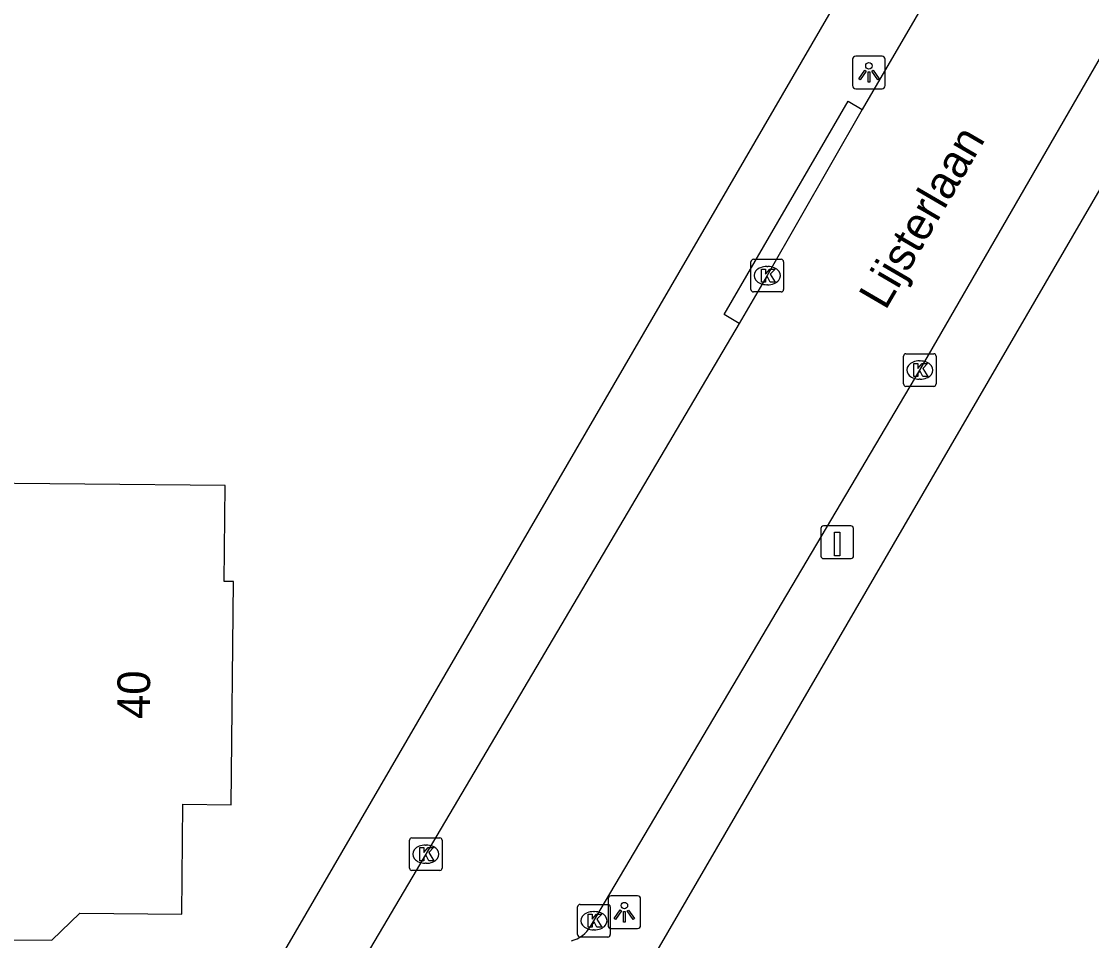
# Model space of a CAD drawing. Extents: x 161772 to 163123, y 383092 to 383917.
# Drawn here: x 162435.16 to 162467.92, y 383668.09 to 383696.24 of the extents above; entities that cross this region are included whole.
import ezdxf

# ---------------------------------------------------------------- set-up
doc = ezdxf.new("R2010")
doc.units = 0
for name, color, linetype in [('IMGEO_Kolk', 7, 'Continuous'), ('IMGEO_Laadpaal', 7, 'Continuous'), ('IMGEO_Lichtpunt', 7, 'Continuous'), ('IMGEO_Openbare_ruimte_label', 7, 'Continuous'), ('IMGEO_Pand', 7, 'Continuous'), ('IMGEO_Pand_nummerreeks', 7, 'Continuous'), ('IMGEO_Rijbaan_lokaal_open', 7, 'Continuous'), ('IMGEO_Voetpad_open', 7, 'Continuous')]:
    doc.layers.add(name, color=color, linetype=linetype)

msp = doc.modelspace()

# ---------------------------------------------------------------- linework, layer by layer
at = {"layer": 'IMGEO_Kolk'}
for p, q in [((162457.495, 383688.025), (162457.495, 383688.877)), ((162457.57, 383688.951), (162458.422, 383688.951)), ((162458.496, 383688.877), (162458.496, 383688.025)), ((162457.983, 383688.731), (162458.008, 383688.731)), ((162458.422, 383687.951), (162457.57, 383687.951)), ((162458.006, 383688.171), (162457.981, 383688.171)), ((162462.164, 383685.133), (162462.164, 383685.985)), ((162462.239, 383686.059), (162463.091, 383686.059)), ((162463.165, 383685.985), (162463.165, 383685.133)), ((162462.652, 383685.839), (162462.677, 383685.839)), ((162462.675, 383685.279), (162462.65, 383685.279)), ((162463.091, 383685.059), (162462.239, 383685.059)), ((162447.039, 383670.307), (162447.039, 383671.159)), ((162447.114, 383671.233), (162447.966, 383671.233)), ((162448.04, 383671.159), (162448.04, 383670.307)), ((162447.527, 383671.013), (162447.552, 383671.013)), ((162447.966, 383670.233), (162447.114, 383670.233)), ((162447.55, 383670.453), (162447.525, 383670.453)), ((162452.262, 383669.194), (162453.114, 383669.194)), ((162452.187, 383668.268), (162452.187, 383669.12)), ((162452.675, 383668.974), (162452.7, 383668.974)), ((162453.188, 383669.12), (162453.188, 383668.268)), ((162453.114, 383668.194), (162452.262, 383668.194)), ((162452.698, 383668.414), (162452.673, 383668.414))]:
    msp.add_line(p, q, dxfattribs=at)
for points in [[(162457.495, 383688.025), (162457.495, 383688.877)], [(162457.57, 383688.951), (162458.422, 383688.951)], [(162458.496, 383688.877), (162458.496, 383688.025)], [(162457.816, 383688.651), (162457.939, 383688.651), (162457.939, 383688.5), (162458.069, 383688.651), (162458.233, 383688.651), (162458.087, 383688.5), (162458.24, 383688.251), (162458.088, 383688.251), (162458.003, 383688.415), (162457.939, 383688.348), (162457.939, 383688.251), (162457.816, 383688.251), (162457.816, 383688.651)], [(162458.422, 383687.951), (162457.57, 383687.951)], [(162462.164, 383685.133), (162462.164, 383685.985)], [(162462.239, 383686.059), (162463.091, 383686.059)], [(162463.165, 383685.985), (162463.165, 383685.133)], [(162462.485, 383685.759), (162462.608, 383685.759), (162462.608, 383685.608), (162462.738, 383685.759), (162462.902, 383685.759), (162462.756, 383685.608), (162462.909, 383685.359), (162462.757, 383685.359), (162462.672, 383685.523), (162462.608, 383685.456), (162462.608, 383685.359), (162462.485, 383685.359), (162462.485, 383685.759)], [(162463.091, 383685.059), (162462.239, 383685.059)], [(162447.039, 383670.307), (162447.039, 383671.159)], [(162447.114, 383671.233), (162447.966, 383671.233)], [(162448.04, 383671.159), (162448.04, 383670.307)], [(162447.36, 383670.933), (162447.483, 383670.933), (162447.483, 383670.782), (162447.613, 383670.933), (162447.777, 383670.933), (162447.631, 383670.782), (162447.784, 383670.533), (162447.632, 383670.533), (162447.547, 383670.697), (162447.483, 383670.63), (162447.483, 383670.533), (162447.36, 383670.533), (162447.36, 383670.933)], [(162447.966, 383670.233), (162447.114, 383670.233)], [(162452.262, 383669.194), (162453.114, 383669.194)], [(162452.187, 383668.268), (162452.187, 383669.12)], [(162452.508, 383668.894), (162452.631, 383668.894), (162452.631, 383668.743), (162452.761, 383668.894), (162452.925, 383668.894), (162452.779, 383668.743), (162452.932, 383668.494), (162452.78, 383668.494), (162452.695, 383668.658), (162452.631, 383668.591), (162452.631, 383668.494), (162452.508, 383668.494), (162452.508, 383668.894)], [(162453.188, 383669.12), (162453.188, 383668.268)], [(162453.114, 383668.194), (162452.262, 383668.194)]]:
    msp.add_lwpolyline(points, dxfattribs=at)
for centre, start, end in [((162457.572, 383688.875), 91.552, 178.448), ((162457.572, 383688.875), 91.552, 178.448), ((162458.42, 383688.875), 1.552, 88.448), ((162458.42, 383688.875), 1.552, 88.448), ((162457.572, 383688.027), 181.552, 268.448), ((162457.572, 383688.027), 181.552, 268.448), ((162458.42, 383688.027), 271.552, 358.448), ((162458.42, 383688.027), 271.552, 358.448), ((162462.241, 383685.983), 91.552, 178.448), ((162462.241, 383685.983), 91.552, 178.448), ((162463.089, 383685.983), 1.552, 88.448), ((162463.089, 383685.983), 1.552, 88.448), ((162462.241, 383685.135), 181.552, 268.448), ((162462.241, 383685.135), 181.552, 268.448), ((162463.089, 383685.135), 271.552, 358.448), ((162463.089, 383685.135), 271.552, 358.448), ((162447.116, 383671.157), 91.552, 178.448), ((162447.116, 383671.157), 91.552, 178.448), ((162447.964, 383671.157), 1.552, 88.448), ((162447.964, 383671.157), 1.552, 88.448), ((162447.116, 383670.309), 181.552, 268.448), ((162447.116, 383670.309), 181.552, 268.448), ((162447.964, 383670.309), 271.552, 358.448), ((162447.964, 383670.309), 271.552, 358.448), ((162452.264, 383669.118), 91.552, 178.448), ((162452.264, 383669.118), 91.552, 178.448), ((162453.112, 383669.118), 1.552, 88.448), ((162453.112, 383669.118), 1.552, 88.448), ((162452.264, 383668.27), 181.552, 268.448), ((162452.264, 383668.27), 181.552, 268.448), ((162453.112, 383668.27), 271.552, 358.448), ((162453.112, 383668.27), 271.552, 358.448)]:
    msp.add_arc(centre, 0.0765, start, end, dxfattribs=at)
for centre, major_axis, ratio, start_param, end_param in [((162457.982, 383688.451), (-0.387, 0.002), 0.722429, 4.712389, 7.853982), ((162458.007, 383688.451), (-0.39, 0.002), 0.717154, 1.570796, 4.712389), ((162462.651, 383685.559), (-0.387, 0.002), 0.722429, 4.712389, 7.853982), ((162462.676, 383685.559), (-0.39, 0.002), 0.717154, 1.570796, 4.712389), ((162447.526, 383670.733), (-0.387, 0.002), 0.722429, 4.712389, 7.853982), ((162447.551, 383670.733), (-0.39, 0.002), 0.717154, 1.570796, 4.712389), ((162452.674, 383668.694), (-0.387, 0.002), 0.722429, 4.712389, 7.853982), ((162452.699, 383668.694), (-0.39, 0.002), 0.717154, 1.570796, 4.712389)]:
    msp.add_ellipse(centre, major_axis=major_axis, ratio=ratio, start_param=start_param, end_param=end_param, dxfattribs=at)
at = {"layer": 'IMGEO_Laadpaal'}
for p, q in [((162459.637, 383680.702), (162459.637, 383679.861)), ((162459.637, 383680.702), (162459.637, 383679.861)), ((162460.553, 383680.786), (162459.712, 383680.786)), ((162460.553, 383680.786), (162459.712, 383680.786)), ((162460.637, 383679.87), (162460.637, 383680.711)), ((162460.637, 383679.87), (162460.637, 383680.711)), ((162459.721, 383679.786), (162460.562, 383679.786)), ((162459.721, 383679.786), (162460.562, 383679.786))]:
    msp.add_line(p, q, dxfattribs=at)
msp.add_lwpolyline([(162460.052, 383680.599), (162460.212, 383680.599), (162460.212, 383679.866), (162460.052, 383679.866), (162460.052, 383680.599)], dxfattribs=at)
for centre, start, end in [((162459.715, 383680.708), 92.4484, 184.2845), ((162459.715, 383680.708), 92.4484, 184.2845), ((162460.559, 383680.708), 2.4484, 94.2845), ((162460.559, 383680.708), 2.4484, 94.2845), ((162459.715, 383679.864), 182.4484, 274.2845), ((162459.715, 383679.864), 182.4484, 274.2845), ((162460.559, 383679.864), 272.4484, 4.2845), ((162460.559, 383679.864), 272.4484, 4.2845)]:
    msp.add_arc(centre, 0.0779, start, end, dxfattribs=at)
at = {"layer": 'IMGEO_Lichtpunt'}
for p, q in [((162460.609, 383695.077), (162460.609, 383694.27)), ((162460.609, 383695.077), (162460.609, 383694.27)), ((162461.511, 383695.172), (162460.703, 383695.172)), ((162461.511, 383695.172), (162460.703, 383695.172)), ((162461.605, 383694.27), (162461.605, 383695.077)), ((162461.605, 383694.27), (162461.605, 383695.077)), ((162460.703, 383694.176), (162461.511, 383694.176)), ((162460.703, 383694.176), (162461.511, 383694.176)), ((162453.12, 383669.36), (162453.12, 383668.553)), ((162453.12, 383669.36), (162453.12, 383668.553)), ((162454.022, 383669.455), (162453.214, 383669.455)), ((162454.022, 383669.455), (162453.214, 383669.455)), ((162454.116, 383668.553), (162454.116, 383669.36)), ((162454.116, 383668.553), (162454.116, 383669.36)), ((162453.214, 383668.459), (162454.022, 383668.459)), ((162453.214, 383668.459), (162454.022, 383668.459))]:
    msp.add_line(p, q, dxfattribs=at)
for points in [[(162460.983, 383694.741), (162461.022, 383694.713), (162460.834, 383694.451), (162460.796, 383694.478), (162460.983, 383694.741)], [(162461.195, 383694.713), (162461.233, 383694.74), (162461.42, 383694.478), (162461.381, 383694.45), (162461.195, 383694.713)], [(162461.085, 383694.693), (162461.132, 383694.693), (162461.132, 383694.371), (162461.085, 383694.371), (162461.085, 383694.693)], [(162453.494, 383669.024), (162453.533, 383668.996), (162453.345, 383668.734), (162453.307, 383668.761), (162453.494, 383669.024)], [(162453.596, 383668.976), (162453.643, 383668.976), (162453.643, 383668.654), (162453.596, 383668.654), (162453.596, 383668.976)], [(162453.706, 383668.996), (162453.744, 383669.023), (162453.931, 383668.761), (162453.892, 383668.733), (162453.706, 383668.996)]]:
    msp.add_lwpolyline(points, dxfattribs=at)
for centre in [(162461.108, 383694.875), (162453.619, 383669.158)]:
    msp.add_circle(centre, 0.0994, dxfattribs=at)
for centre, start, end in [((162460.703, 383695.077), 90, 180), ((162460.703, 383695.077), 90, 180), ((162461.511, 383695.077), 0, 90), ((162461.511, 383695.077), 0, 90), ((162460.703, 383694.27), 180, 270), ((162460.703, 383694.27), 180, 270), ((162461.511, 383694.27), 270, 0), ((162461.511, 383694.27), 270, 360), ((162453.214, 383669.36), 90, 180), ((162453.214, 383669.36), 90, 180), ((162454.022, 383669.36), 0, 90), ((162454.022, 383669.36), 0, 90), ((162453.214, 383668.553), 180, 270), ((162453.214, 383668.553), 180, 270), ((162454.022, 383668.553), 270, 0), ((162454.022, 383668.553), 270, 360)]:
    msp.add_arc(centre, 0.0946, start, end, dxfattribs=at)
at = {"layer": 'IMGEO_Pand'}
msp.add_lwpolyline([(162432.663, 383669.156), (162432.83, 383669.154), (162432.828, 383669.009), (162433.699, 383668.12), (162436.092, 383668.096), (162436.944, 383668.931), (162440.069, 383668.899), (162440.104, 383672.262), (162441.579, 383672.247), (162441.649, 383679.079), (162441.366, 383679.082), (162441.396, 383682.019), (162432.791, 383682.106)], dxfattribs=at)
at = {"layer": 'IMGEO_Rijbaan_lokaal_open'}
for points in [[(162452.585, 383668.521), (162462.665, 383685.559), (162471.089, 383700.148), (162492.477, 383737.212)], [(162480.272, 383727.03), (162464.126, 383699.08), (162460.904, 383693.54)], [(162460.904, 383693.54), (162457.996, 383688.451), (162457.133, 383686.988)], [(162457.133, 383686.988), (162445.213, 383666.791)]]:
    msp.add_lwpolyline(points, dxfattribs=at)
msp.add_arc((162451.719, 383669.055), 1.018, 285.8046, 328.3388, dxfattribs=at)
at = {"layer": 'IMGEO_Voetpad_open'}
for points in [[(162485.854, 383741.542), (162462.2, 383700.441), (162438.96, 383660.462)], [(162493.82, 383735.198), (162454.106, 383666.894), (162451.146, 383661.814)], [(162457.133, 383686.988), (162456.672, 383687.256), (162460.472, 383693.791), (162460.904, 383693.54)]]:
    msp.add_lwpolyline(points, dxfattribs=at)

# ---------------------------------------------------------------- texts
at = {"layer": 'IMGEO_Openbare_ruimte_label'}
msp.add_text('Lijsterlaan', height=1, rotation=59.7436, dxfattribs=at).set_placement((162461.615, 383687.365))
at = {"layer": 'IMGEO_Pand_nummerreeks'}
msp.add_text('40', height=1, rotation=89.413, dxfattribs=at).set_placement((162439.086, 383674.866))

doc.saveas('drawing.dxf')
